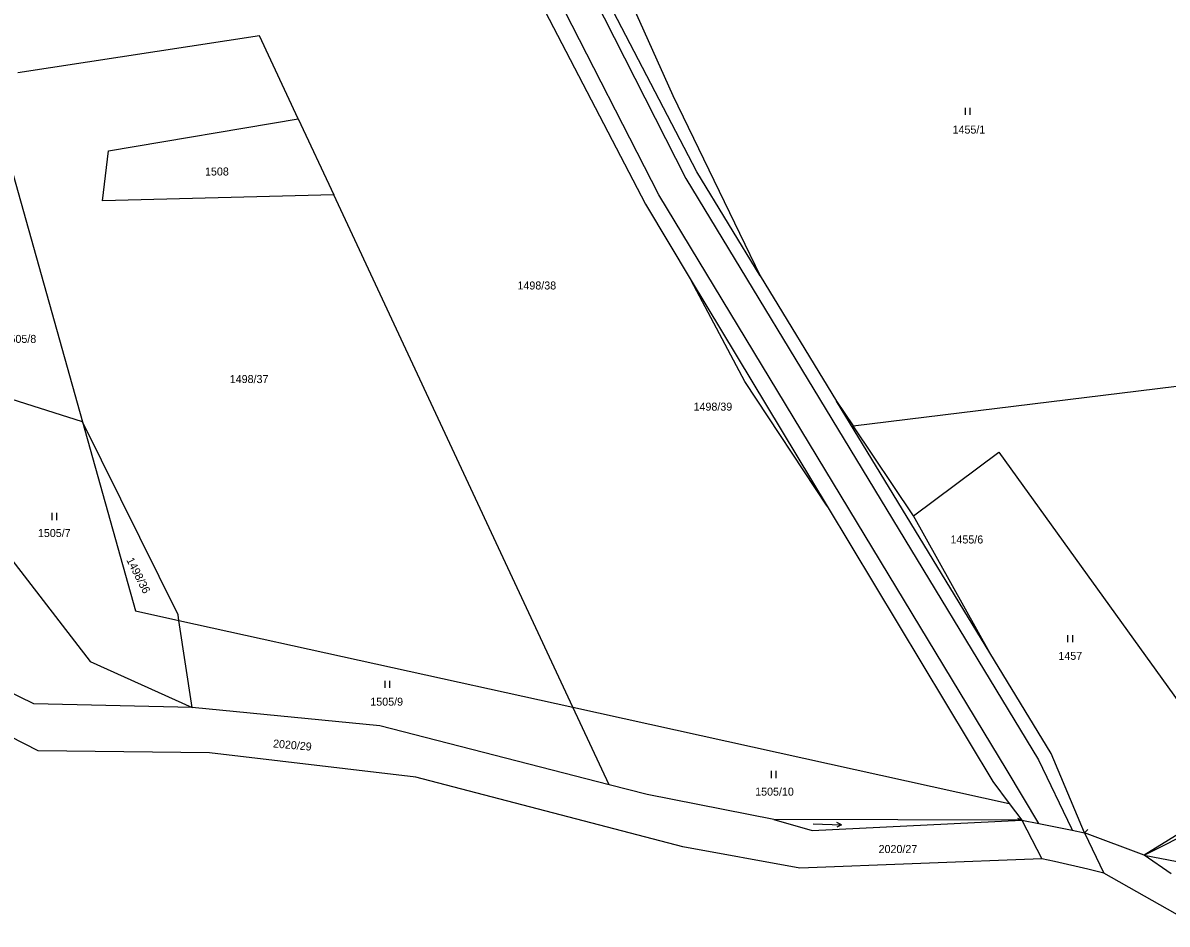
# Model space of a CAD drawing. Extents: x -794765 to -785424, y -1118958 to -1108731.
# Drawn here: x -787806.2 to -787563.2, y -1118496.5 to -1118305 of the extents above; entities that cross this region are included whole.
import ezdxf

# ---------------------------------------------------------------- set-up
doc = ezdxf.new("R2010")
doc.units = 0
for name, color, linetype in [('Level 66', 7, 'Continuous'), ('Level 75', 7, 'Continuous'), ('Level 76', 7, 'Continuous'), ('Level 77', 7, 'Continuous')]:
    doc.layers.add(name, color=color, linetype=linetype)

msp = doc.modelspace()

# ---------------------------------------------------------------- linework, layer by layer
at = {"layer": 'Level 66'}
for p, q in [((-787605.99, -1118324.59), (-787605.99, -1118323.09)), ((-787604.99, -1118324.59), (-787604.99, -1118323.09)), ((-787799.98, -1118410.64), (-787799.98, -1118409.14)), ((-787798.98, -1118410.64), (-787798.98, -1118409.14)), ((-787584.21, -1118436.58), (-787584.21, -1118435.08)), ((-787583.21, -1118436.58), (-787583.21, -1118435.08)), ((-787729.27, -1118446.32), (-787729.27, -1118444.82)), ((-787728.27, -1118446.32), (-787728.27, -1118444.82)), ((-787647.17, -1118465.44), (-787647.17, -1118463.94)), ((-787646.17, -1118465.44), (-787646.17, -1118463.94)), ((-787638.32, -1118475.21), (-787632.33, -1118475.42)), ((-787632.33, -1118475.42), (-787633.32, -1118475.89)), ((-787632.33, -1118475.42), (-787633.28, -1118474.89))]:
    msp.add_line(p, q, dxfattribs=at)
at = {"layer": 'Level 75'}
for p, q in [((-787747.73, -1118325.4), (-787740.19, -1118341.58)), ((-787808.86, -1118335.23), (-787793.56, -1118389.75)), ((-787689.36, -1118450.41), (-787740.19, -1118341.58)), ((-787664.25, -1118359.72), (-787635.36, -1118407.71)), ((-787649.61, -1118358.77), (-787633.4, -1118385.37)), ((-787629.87, -1118390.63), (-787438.82, -1118367.18)), ((-787793.56, -1118389.75), (-787817.84, -1118382.05)), ((-787600.82, -1118438.83), (-787633.4, -1118385.37)), ((-787633.4, -1118385.37), (-787629.87, -1118390.63)), ((-787617.06, -1118409.72), (-787629.87, -1118390.63)), ((-787600.82, -1118438.83), (-787617.06, -1118409.72)), ((-787770.25, -1118450.47), (-787773.05, -1118431.97)), ((-787773.05, -1118431.97), (-787689.36, -1118450.41)), ((-787681.67, -1118466.88), (-787689.36, -1118450.41)), ((-787689.36, -1118450.41), (-787596.72, -1118470.83)), ((-787546.81, -1118468.61), (-787568, -1118481.84)), ((-787596.72, -1118470.83), (-787594.04, -1118474.37)), ((-787594.04, -1118474.37), (-787646.67, -1118474.26)), ((-787568, -1118481.84), (-787580.73, -1118477.06)), ((-787562.27, -1118485.78), (-787568, -1118481.84)), ((-787557.53, -1118496.48), (-787576.6, -1118485.68))]:
    msp.add_line(p, q, dxfattribs=at)
for points in [[(-787649.61, -1118358.77), (-787663.06, -1118336.69), (-787686.98, -1118290.64), (-787692.22, -1118272.57), (-787694.05, -1118257.78), (-787694.33, -1118249.63)], [(-787691.19, -1118253.39), (-787686.69, -1118277.22), (-787677.74, -1118299.04), (-787668.17, -1118320.47), (-787649.61, -1118358.77)], [(-787697.98, -1118297.34), (-787673.98, -1118343.56), (-787664.25, -1118359.72)], [(-787747.73, -1118325.4), (-787755.97, -1118307.8), (-787807.3, -1118315.64)], [(-787740.19, -1118341.58), (-787789.28, -1118342.84), (-787788.02, -1118332.18), (-787747.73, -1118325.4)], [(-787635.36, -1118407.71), (-787652.87, -1118381.21), (-787664.25, -1118359.72)], [(-787773.05, -1118431.97), (-787773.22, -1118430.81), (-787793.56, -1118389.75)], [(-787793.56, -1118389.75), (-787782.29, -1118429.93), (-787773.05, -1118431.97)], [(-787617.06, -1118409.72), (-787598.89, -1118396.21), (-787546.81, -1118468.61)], [(-787821.96, -1118401.79), (-787791.92, -1118440.7), (-787770.25, -1118450.47)], [(-787635.36, -1118407.71), (-787600.16, -1118466.19), (-787596.72, -1118470.83)], [(-787770.25, -1118450.47), (-787803.85, -1118449.67), (-787832.47, -1118435.72)], [(-787580.73, -1118477.06), (-787587.77, -1118460.25), (-787600.82, -1118438.83)], [(-787568, -1118481.84), (-787545.35, -1118470.42), (-787530.31, -1118463.17), (-787512.07, -1118444.65), (-787505.48, -1118439.7)], [(-787589.76, -1118482.59), (-787641.14, -1118484.57), (-787666.06, -1118480.04), (-787722.77, -1118465.26), (-787766.6, -1118460.09), (-787802.99, -1118459.64), (-787835.56, -1118443.04)], [(-787681.67, -1118466.88), (-787730.41, -1118454.38), (-787770.25, -1118450.47)], [(-787568, -1118481.84), (-787560.99, -1118483.15), (-787535.23, -1118466.77), (-787518.2, -1118456.82)], [(-787646.67, -1118474.26), (-787673.59, -1118468.95), (-787681.67, -1118466.88)], [(-787646.67, -1118474.26), (-787638.54, -1118476.62), (-787594.04, -1118474.37)], [(-787594.04, -1118474.37), (-787590.38, -1118475.11), (-787583.32, -1118476.54), (-787580.73, -1118477.06)], [(-787576.6, -1118485.68), (-787579.98, -1118484.8), (-787587.06, -1118483.17), (-787589.76, -1118482.59)]]:
    msp.add_lwpolyline(points, dxfattribs=at)
at = {"layer": 'Level 77'}
for p, q in [((-787688.79, -1118291.92), (-787665.39, -1118338.11)), ((-787671.11, -1118341.57), (-787694.79, -1118295.3)), ((-787665.39, -1118338.11), (-787590.5, -1118461.56)), ((-787597.13, -1118463.88), (-787671.11, -1118341.57)), ((-787590.5, -1118461.56), (-787583.47, -1118476.16)), ((-787590.38, -1118475.11), (-787597.13, -1118463.88)), ((-787594.97, -1118474), (-787594.04, -1118474.37)), ((-787594.04, -1118474.37), (-787589.76, -1118482.59)), ((-787583.47, -1118476.16), (-787583.32, -1118476.54)), ((-787579.97, -1118476.4), (-787580.73, -1118477.06)), ((-787580.73, -1118477.06), (-787576.6, -1118485.68))]:
    msp.add_line(p, q, dxfattribs=at)

# ---------------------------------------------------------------- texts
at = {"layer": 'Level 76'}
for s, p in [('1455/1', (-787608.73, -1118328.55)), ('1508', (-787767.52, -1118337.45)), ('1498/38', (-787701.15, -1118361.66)), ('1505/8', (-787810.32, -1118373.01)), ('1498/37', (-787762.27, -1118381.54)), ('1498/39', (-787663.75, -1118387.4)), ('1505/7', (-787803.02, -1118414.25)), ('1455/6', (-787609.17, -1118415.62)), ('1457', (-787586.25, -1118440.34)), ('1505/9', (-787732.41, -1118450.08)), ('1505/10', (-787650.66, -1118469.19)), ('2020/27', (-787624.44, -1118481.38))]:
    msp.add_text(s, height=1.7, dxfattribs=at).set_placement(p)
for s, rotation, p in [('1498/36', 297, (-787784.29, -1118419.12)), ('2020/29', 355, (-787753.13, -1118458.93))]:
    msp.add_text(s, height=1.7, rotation=rotation, dxfattribs=at).set_placement(p)

doc.saveas('drawing.dxf')
